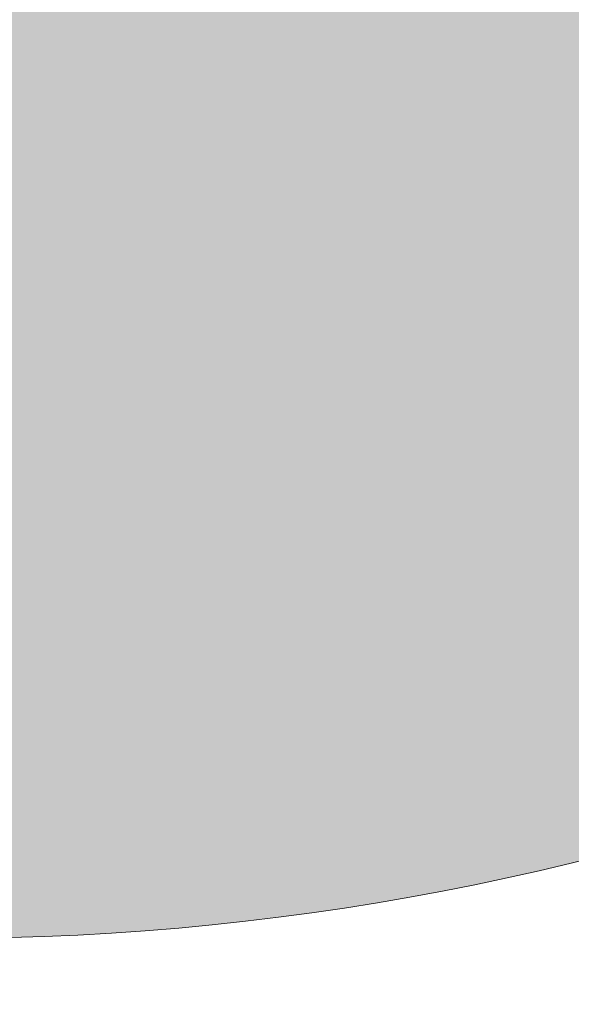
# Model space of a CAD drawing. Header units: metres. Extents: x 163628 to 167676, y 402708 to 405373.
# Tile 1010 of 1056: x 166450.049 to 166450.466, y 404406.653 to 404407.397. Entities that reach past the tile are written whole.
import ezdxf

# ---------------------------------------------------------------- set-up
doc = ezdxf.new("R2010")
doc.units = ezdxf.units.M
doc.layers.get('0').update_dxf_attribs({"lineweight": 25})
doc.layers.add('X-CA190022.004-UO-ARC_Arcering$0$N-WE-VH-VERHARDING_BETONSTRAATSTEEN-A-200', color=252, linetype='Continuous', lineweight=18, transparency=0.5)
doc.layers.add('X-CA190022.004-UO-BGT_Ondergrond$0$GE_317_WGDVoetpad_Vlak_GEM', color=253, linetype='Continuous', lineweight=9)
doc.layers.add('X-CA190022.004-UO-DWM_Beplanting$0$B-WE-GR-BOOM-S AFKOMSTIG UIT BGT', color=252, linetype='Continuous', lineweight=0)

# ---------------------------------------------------------------- blocks, each defined once
blk = doc.blocks.new('X-CA190022.004-UO-DWM_Beplanting$0$SGR-BOOM_01-SO')
at = {"color": 0, "linetype": 'ByBlock', "lineweight": 18}
blk.add_circle((0, 0), 2, dxfattribs=at)
blk = doc.blocks.new('X-CA190022.004-UO-DWM_Beplanting$0$IMGEOBoom')
at = {"transparency": 33554457}
h = blk.add_hatch(color=256, dxfattribs=at)
h.dxf.hatch_style = 1
edge = h.paths.add_edge_path()
edge.add_arc((0, 0), 100, 0, 360)
edge = h.paths.add_edge_path(flags=17)
edge.add_arc((0, 0), 12.5, 0, 360)
at = {"xscale": 50, "yscale": 50, "zscale": 50}
blk.add_blockref('X-CA190022.004-UO-DWM_Beplanting$0$SGR-BOOM_01-SO', (0, 0), dxfattribs=at)

msp = doc.modelspace()

# ---------------------------------------------------------------- hatches: boundary and pattern name
at = {"layer": 'X-CA190022.004-UO-ARC_Arcering$0$N-WE-VH-VERHARDING_BETONSTRAATSTEEN-A-200'}
h = msp.add_hatch(dxfattribs=at)
h.set_pattern_fill('AVH-BSS_KEIFORMAAT_KEPER', color=256, scale=2, angle=58, pattern_type=2)
h.set_pattern_definition([(58, (0, 0), (-0.0668070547, 0.28937314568), [0.63, -0.21]), (328, (-0.35618, 0.22257), (-0.0668070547, 0.28937314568), [0.63, -0.21])])
h.paths.add_polyline_path([(166458.40813, 404415.08429), (166454.02099, 404413.04397, -0.347379), (166450.11739, 404403.91501), (166450.12178, 404403.90587), (166450.49467, 404404.08494), (166455.00191, 404406.24939), (166457.01863, 404407.21785), (166457.75796, 404407.56299), (166458.73667, 404407.99017), (166459.72779, 404408.38946), (166460.72745, 404408.75936), (166460.81078, 404408.78874), (166461.74245, 404409.10237), (166462.76391, 404409.41528), (166463.79389, 404409.69888), (166464.74742, 404409.93348), (166464.82672, 404409.95189), (166467.51202, 404410.5752, -0.358219)])

# ---------------------------------------------------------------- linework, layer by layer
at = {"layer": 'X-CA190022.004-UO-BGT_Ondergrond$0$GE_317_WGDVoetpad_Vlak_GEM', "extrusion": (0, 0, -1)}
msp.add_arc((-166432.49261, 404414.39468), 17.53505, 166.483723, 217.842717, dxfattribs=at)

# ---------------------------------------------------------------- block references
at = {"layer": 'X-CA190022.004-UO-DWM_Beplanting$0$B-WE-GR-BOOM-S AFKOMSTIG UIT BGT', "xscale": 0.02, "yscale": 0.02, "zscale": 0.02}
msp.add_blockref('X-CA190022.004-UO-DWM_Beplanting$0$IMGEOBoom', (166449.99, 404408.703), dxfattribs=at)

doc.saveas('drawing.dxf')
